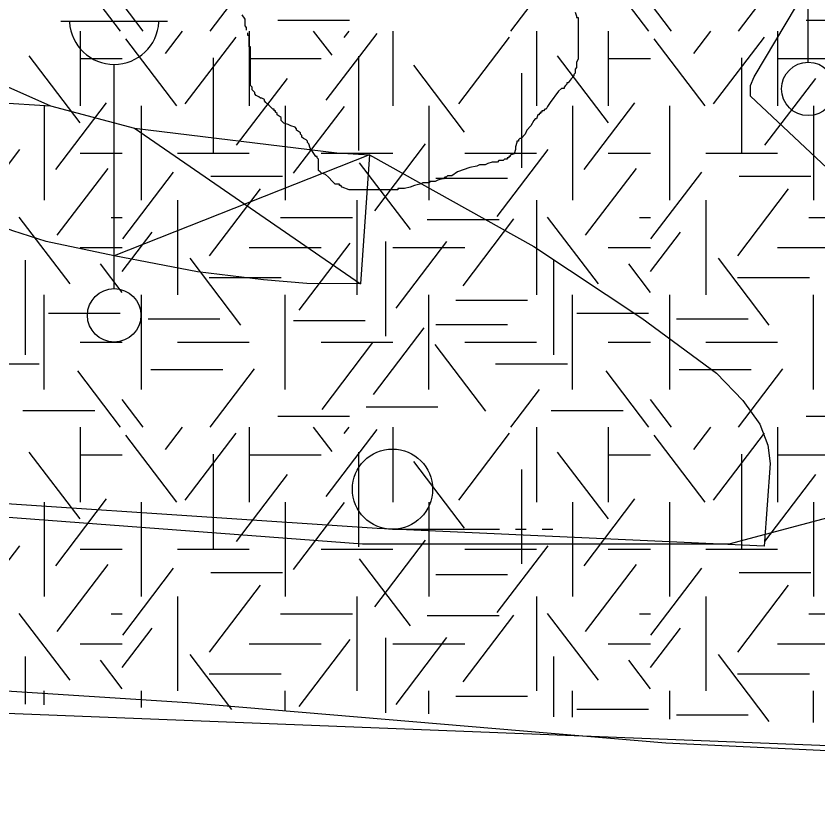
# Model space of a CAD drawing. Extents: x 419101 to 420177, y 4451541 to 4452254.
# Drawn here: x 420121.79 to 420136.79, y 4452096.01 to 4452110.65 of the extents above; entities that cross this region are included whole.
import ezdxf

# ---------------------------------------------------------------- set-up
doc = ezdxf.new("R2010")
doc.units = 0
for name, color, linetype in [('3_HALİHAZIR', 7, 'Continuous'), ('Level 10', 7, 'Continuous'), ('Level 3', 7, 'Continuous'), ('Level 41', 7, 'Continuous'), ('Level 62', 7, 'Continuous')]:
    doc.layers.add(name, color=color, linetype=linetype)

msp = doc.modelspace()

# ---------------------------------------------------------------- linework, layer by layer
at = {"layer": '3_HALİHAZIR'}
for p, q in [((420136.609, 4452109.791), (420136.609, 4452113.984)), ((420122.63, 4452110.557), (420124.63, 4452110.557)), ((420123.63, 4452105.557), (420123.63, 4452109.75)), ((420117.51, 4452109.293), (420122.441, 4452108.974)), ((420124.01, 4452108.555), (420128.238, 4452105.645)), ((420128.402, 4452108.061), (420123.63, 4452106.167)), ((420128.834, 4452101.056), (420130.834, 4452101.056)), ((420131.134, 4452101.056), (420131.334, 4452101.056)), ((420131.634, 4452101.056), (420131.834, 4452101.056))]:
    msp.add_line(p, q, dxfattribs=at)
for points in [[(420139.002, 4452105.896), (420135.528, 4452109.158), (420135.528, 4452109.158), (420135.527, 4452109.357), (420135.6, 4452109.519), (420138.324, 4452114.091), (420138.548, 4452114.265), (420138.937, 4452114.324), (420144.898, 4452113.746), (420147.94, 4452113.416), (420148.706, 4452113.34), (420148.827, 4452113.202), (420148.843, 4452113.126), (420148.811, 4452112.938), (420142.302, 4452103.594)], [(420128.402, 4452108.061), (420131.479, 4452106.342), (420133.496, 4452105.006), (420134.891, 4452103.976), (420135.388, 4452103.463), (420135.703, 4452103.019), (420135.852, 4452102.63), (420135.899, 4452102.288), (420135.786, 4452100.742), (420135.376, 4452100.761)], [(420164.488, 4452106), (420160.99, 4452103.84), (420158.336, 4452102.394), (420156.338, 4452101.401), (420154.535, 4452100.501), (420152.013, 4452099.366), (420149.879, 4452098.564), (420148.37, 4452098.124), (420147.124, 4452097.819), (420145.458, 4452097.479), (420143.16, 4452097.173), (420141.332, 4452096.943), (420138.406, 4452096.843), (420133.943, 4452097.056), (420125, 4452097.81), (420117.836, 4452098.27), (420108.94, 4452099.003), (420097.238, 4452100.03), (420086.036, 4452100.722), (420072.68, 4452101.567), (420063.155, 4452102.17)], [(420135.376, 4452100.761), (420128.547, 4452101.07), (420118.611, 4452101.731), (420108.707, 4452102.021)]]:
    msp.add_lwpolyline(points, dxfattribs=at)
msp.add_lwpolyline([(420117.51, 4452109.293), (420119.134, 4452110.942), (420120.637, 4452109.842), (420121.586, 4452109.356), (420122.441, 4452108.974), (420124.01, 4452108.555), (420127.796, 4452108.093), (420128.402, 4452108.061), (420128.238, 4452105.645), (420127.23, 4452105.652), (420126.423, 4452105.721), (420125.186, 4452105.871), (420123.63, 4452106.167), (420122.356, 4452106.436), (420121.734, 4452106.638), (420120.751, 4452106.998), (420120.465, 4452107.152), (420119.262, 4452107.866), (420118.154, 4452108.708)], close=True, dxfattribs=at)
for centre, radius in [((420136.609, 4452109.291), 0.5), ((420123.63, 4452105.057), 0.5), ((420128.834, 4452101.806), 0.75)]:
    msp.add_circle(centre, radius, dxfattribs=at)
msp.add_arc((420123.63, 4452110.587), 0.837, 183.298, 356.9072, dxfattribs=at)
at = {"layer": 'Level 10'}
msp.add_lwpolyline([(420172.015, 4452132.085), (420166.354, 4452121.651), (420154.084, 4452107.454), (420148.992, 4452104.466), (420135.121, 4452100.775), (420128.273, 4452100.775), (420088.864, 4452103.747), (420090.277, 4452157.648), (420080.445, 4452158.44), (420077.635, 4452160.901), (420080.093, 4452171.272), (420094.784, 4452215.574)], dxfattribs=at)
at = {"layer": 'Level 3'}
for points in [[(420132.252, 4452110.728), (420132.278, 4452110.65), (420132.278, 4452110.624), (420132.304, 4452110.624), (420132.304, 4452110.598), (420132.304, 4452110.572), (420132.304, 4452110.52), (420132.304, 4452110.417), (420132.304, 4452110.365), (420132.304, 4452110.287), (420132.304, 4452110.209), (420132.304, 4452110.131), (420132.304, 4452110.053), (420132.304, 4452109.975), (420132.304, 4452109.923), (420132.304, 4452109.845), (420132.278, 4452109.793), (420132.278, 4452109.689), (420132.252, 4452109.663), (420132.252, 4452109.586), (420132.226, 4452109.56), (420132.226, 4452109.534), (420132.174, 4452109.482), (420132.122, 4452109.404), (420132.096, 4452109.404), (420132.096, 4452109.378), (420132.07, 4452109.352), (420132.044, 4452109.326), (420132.044, 4452109.3), (420132.019, 4452109.3), (420131.993, 4452109.3)], [(420126.104, 4452110.391), (420126.104, 4452110.417), (420126.104, 4452110.442), (420126.078, 4452110.468), (420126.078, 4452110.494), (420126.078, 4452110.52), (420126.078, 4452110.546), (420126.078, 4452110.572), (420126.078, 4452110.598), (420126.026, 4452110.676)], [(420128.05, 4452107.404), (420128.024, 4452107.404), (420127.894, 4452107.456), (420127.868, 4452107.482), (420127.842, 4452107.482), (420127.842, 4452107.508), (420127.764, 4452107.508), (420127.712, 4452107.56), (420127.635, 4452107.638), (420127.583, 4452107.69), (420127.505, 4452107.716), (420127.479, 4452107.742), (420127.453, 4452107.768), (420127.453, 4452107.794), (420127.453, 4452107.872), (420127.453, 4452107.95), (420127.453, 4452107.975), (420127.427, 4452108.001), (420127.427, 4452108.027), (420127.401, 4452108.027), (420127.349, 4452108.105), (420127.297, 4452108.183), (420127.271, 4452108.261), (420127.245, 4452108.287), (420127.245, 4452108.313), (420127.219, 4452108.339), (420127.168, 4452108.365), (420127.142, 4452108.391), (420127.142, 4452108.417), (420127.116, 4452108.443), (420127.116, 4452108.469), (420127.038, 4452108.521), (420127.038, 4452108.547), (420127.012, 4452108.573), (420126.934, 4452108.599), (420126.882, 4452108.625), (420126.804, 4452108.651), (420126.778, 4452108.677), (420126.753, 4452108.703), (420126.753, 4452108.729), (420126.753, 4452108.755), (420126.675, 4452108.806), (420126.675, 4452108.832), (420126.649, 4452108.858), (420126.649, 4452108.884), (420126.623, 4452108.884), (420126.623, 4452108.91), (420126.597, 4452108.91), (420126.571, 4452108.936), (420126.545, 4452108.962), (420126.519, 4452108.988), (420126.493, 4452109.014), (420126.467, 4452109.04), (420126.441, 4452109.066), (420126.441, 4452109.092), (420126.389, 4452109.118), (420126.363, 4452109.118), (420126.337, 4452109.144), (420126.286, 4452109.17), (420126.26, 4452109.196), (420126.26, 4452109.222), (420126.234, 4452109.248), (420126.208, 4452109.274), (420126.208, 4452109.3), (420126.208, 4452109.326), (420126.182, 4452109.352), (420126.182, 4452109.378), (420126.182, 4452109.404), (420126.182, 4452109.482), (420126.182, 4452109.534), (420126.182, 4452109.56), (420126.182, 4452109.586), (420126.182, 4452109.611), (420126.182, 4452109.637), (420126.182, 4452109.663), (420126.182, 4452109.689), (420126.182, 4452109.715), (420126.182, 4452109.741), (420126.182, 4452109.767), (420126.182, 4452109.793), (420126.182, 4452109.819), (420126.182, 4452109.845), (420126.182, 4452109.871), (420126.182, 4452109.897), (420126.182, 4452109.923), (420126.182, 4452109.949), (420126.182, 4452110.027), (420126.182, 4452110.053), (420126.182, 4452110.079), (420126.156, 4452110.079), (420126.156, 4452110.105), (420126.156, 4452110.131), (420126.156, 4452110.157), (420126.156, 4452110.183), (420126.156, 4452110.209), (420126.156, 4452110.235), (420126.156, 4452110.261), (420126.156, 4452110.287), (420126.13, 4452110.287), (420126.13, 4452110.313), (420126.13, 4452110.339)], [(420131.993, 4452109.3), (420131.941, 4452109.248), (420131.785, 4452109.04), (420131.733, 4452108.962), (420131.707, 4452108.91), (420131.681, 4452108.91), (420131.655, 4452108.884), (420131.629, 4452108.884), (420131.629, 4452108.858), (420131.603, 4452108.858), (420131.603, 4452108.832), (420131.578, 4452108.832), (420131.578, 4452108.806), (420131.552, 4452108.806), (420131.526, 4452108.729), (420131.5, 4452108.729), (420131.474, 4452108.703), (420131.422, 4452108.599), (420131.344, 4452108.521), (420131.318, 4452108.443), (420131.24, 4452108.365), (420131.214, 4452108.365), (420131.188, 4452108.339), (420131.188, 4452108.313), (420131.162, 4452108.313), (420131.162, 4452108.287), (420131.137, 4452108.209), (420131.137, 4452108.157), (420131.111, 4452108.079), (420131.033, 4452108.053), (420131.033, 4452108.027), (420131.007, 4452108.027), (420131.007, 4452108.001), (420130.981, 4452108.001), (420130.981, 4452107.975), (420130.955, 4452107.975), (420130.929, 4452107.975), (420130.903, 4452107.95), (420130.877, 4452107.95), (420130.851, 4452107.95), (420130.825, 4452107.95), (420130.799, 4452107.924), (420130.773, 4452107.924), (420130.747, 4452107.924), (420130.721, 4452107.924), (420130.696, 4452107.924), (420130.618, 4452107.898), (420130.566, 4452107.872), (420130.488, 4452107.872), (420130.462, 4452107.872), (420130.41, 4452107.846), (420130.281, 4452107.82), (420130.047, 4452107.742), (420129.943, 4452107.664), (420129.865, 4452107.664), (420129.84, 4452107.638), (420129.814, 4452107.638), (420129.788, 4452107.612), (420129.762, 4452107.612), (420129.684, 4452107.586), (420129.632, 4452107.56), (420129.606, 4452107.56), (420129.58, 4452107.56), (420129.554, 4452107.56), (420129.528, 4452107.56), (420129.528, 4452107.534), (420129.502, 4452107.534), (420129.476, 4452107.534), (420129.399, 4452107.534), (420129.347, 4452107.508), (420129.243, 4452107.482), (420129.165, 4452107.456), (420129.061, 4452107.43), (420129.009, 4452107.43), (420128.983, 4452107.43), (420128.958, 4452107.43), (420128.932, 4452107.43), (420128.932, 4452107.404), (420128.906, 4452107.404), (420128.88, 4452107.404), (420128.854, 4452107.404), (420128.828, 4452107.404), (420128.802, 4452107.404), (420128.776, 4452107.404), (420128.75, 4452107.404), (420128.724, 4452107.404), (420128.698, 4452107.404), (420128.62, 4452107.404), (420128.568, 4452107.404), (420128.491, 4452107.404), (420128.439, 4452107.404), (420128.413, 4452107.404), (420128.387, 4452107.404), (420128.335, 4452107.404), (420128.257, 4452107.404), (420128.231, 4452107.404), (420128.179, 4452107.404), (420128.153, 4452107.404), (420128.101, 4452107.404), (420128.076, 4452107.404), (420128.05, 4452107.404)]]:
    msp.add_lwpolyline(points, dxfattribs=at)
at = {"layer": 'Level 41'}
for p, q in [((420123.75, 4452110.373), (420122.948, 4452111.429)), ((420125.426, 4452110.373), (420126.255, 4452111.464)), ((420133.629, 4452110.373), (420132.827, 4452111.429)), ((420135.305, 4452110.373), (420136.134, 4452111.464)), ((420131.046, 4452110.373), (420131.583, 4452111.079)), ((420124.173, 4452110.373), (420123.779, 4452110.891)), ((420134.052, 4452110.373), (420133.658, 4452110.891)), ((420126.688, 4452110.579), (420128.031, 4452110.579)), ((420136.567, 4452110.579), (420137.91, 4452110.579)), ((420122.991, 4452110.373), (420122.991, 4452108.975)), ((420122.991, 4452110.373), (420122.991, 4452108.975)), ((420124.589, 4452109.956), (420124.906, 4452110.373)), ((420124.96, 4452109.01), (420125.909, 4452110.26)), ((420126.155, 4452110.373), (420126.155, 4452108.975)), ((420127.704, 4452109.921), (420127.36, 4452110.373)), ((420127.597, 4452109.079), (420128.547, 4452110.329)), ((420127.93, 4452110.253), (420128.021, 4452110.373)), ((420128.841, 4452110.373), (420128.841, 4452108.975)), ((420130.074, 4452109.01), (420131.023, 4452110.26)), ((420131.527, 4452110.373), (420131.527, 4452108.975)), ((420132.87, 4452110.373), (420132.87, 4452108.975)), ((420132.87, 4452110.373), (420132.87, 4452108.975)), ((420134.468, 4452109.956), (420134.785, 4452110.373)), ((420134.839, 4452109.01), (420135.788, 4452110.26)), ((420136.034, 4452110.373), (420136.034, 4452108.975)), ((420124.8, 4452108.975), (420123.851, 4452110.225)), ((420134.679, 4452108.975), (420133.73, 4452110.225)), ((420122.992, 4452108.659), (420122.043, 4452109.908)), ((420122.991, 4452109.859), (420123.779, 4452109.859)), ((420125.48, 4452109.871), (420125.48, 4452108.104)), ((420126.155, 4452109.859), (420127.498, 4452109.859)), ((420128.197, 4452109.906), (420128.197, 4452108.139)), ((420132.871, 4452108.659), (420131.922, 4452109.908)), ((420132.87, 4452109.859), (420133.658, 4452109.859)), ((420135.359, 4452109.871), (420135.359, 4452108.104)), ((420136.034, 4452109.859), (420137.377, 4452109.859)), ((420130.181, 4452108.484), (420129.232, 4452109.733)), ((420125.92, 4452108.238), (420126.869, 4452109.488)), ((420131.245, 4452109.585), (420131.245, 4452107.818)), ((420135.799, 4452108.238), (420136.748, 4452109.488)), ((420122.54, 4452107.782), (420123.489, 4452109.032)), ((420132.419, 4452107.782), (420133.368, 4452109.032)), ((420122.32, 4452108.975), (420122.32, 4452107.208)), ((420122.32, 4452108.975), (420122.32, 4452107.208)), ((420124.141, 4452107.208), (420124.141, 4452108.975)), ((420126.827, 4452108.975), (420126.827, 4452107.208)), ((420126.986, 4452107.713), (420127.935, 4452108.963)), ((420129.513, 4452108.975), (420129.513, 4452107.208)), ((420132.199, 4452108.975), (420132.199, 4452107.208)), ((420132.199, 4452108.975), (420132.199, 4452107.208)), ((420134.02, 4452107.208), (420134.02, 4452108.975)), ((420136.706, 4452108.975), (420136.706, 4452107.208)), ((420120.915, 4452106.907), (420121.864, 4452108.157)), ((420128.503, 4452107.012), (420129.454, 4452108.261)), ((420130.794, 4452106.907), (420131.743, 4452108.157)), ((420122.991, 4452108.091), (420123.779, 4452108.091)), ((420124.812, 4452108.091), (420126.155, 4452108.091)), ((420127.498, 4452108.091), (420128.841, 4452108.091)), ((420130.184, 4452108.091), (420131.527, 4452108.091)), ((420132.87, 4452108.091), (420133.658, 4452108.091)), ((420134.691, 4452108.091), (420136.034, 4452108.091)), ((420129.169, 4452106.662), (420128.219, 4452107.911)), ((420122.566, 4452106.556), (420123.516, 4452107.805)), ((420123.789, 4452106.487), (420124.738, 4452107.736)), ((420132.445, 4452106.556), (420133.395, 4452107.805)), ((420133.668, 4452106.487), (420134.617, 4452107.736)), ((420125.436, 4452107.657), (420126.779, 4452107.657)), ((420129.644, 4452107.621), (420130.987, 4452107.621)), ((420135.315, 4452107.657), (420136.658, 4452107.657)), ((420125.414, 4452106.17), (420126.363, 4452107.42)), ((420135.293, 4452106.17), (420136.242, 4452107.42)), ((420124.812, 4452107.208), (420124.812, 4452105.441)), ((420128.17, 4452107.208), (420128.17, 4452105.441)), ((420131.527, 4452107.208), (420131.527, 4452105.441)), ((420134.691, 4452107.208), (420134.691, 4452105.441)), ((420122.805, 4452105.644), (420121.856, 4452106.893)), ((420123.575, 4452106.884), (420123.779, 4452106.884)), ((420126.742, 4452106.884), (420128.085, 4452106.884)), ((420129.484, 4452106.851), (420130.827, 4452106.851)), ((420130.154, 4452105.61), (420131.104, 4452106.86)), ((420132.684, 4452105.644), (420131.735, 4452106.893)), ((420133.454, 4452106.884), (420133.658, 4452106.884)), ((420136.621, 4452106.884), (420137.964, 4452106.884)), ((420123.779, 4452105.878), (420124.338, 4452106.614)), ((420133.658, 4452105.878), (420134.217, 4452106.614)), ((420127.091, 4452105.154), (420128.041, 4452106.404)), ((420128.702, 4452106.436), (420128.702, 4452104.668)), ((420128.902, 4452105.19), (420129.851, 4452106.439)), ((420122.991, 4452106.324), (420123.779, 4452106.324)), ((420126.155, 4452106.324), (420127.498, 4452106.324)), ((420128.841, 4452106.324), (420130.184, 4452106.324)), ((420132.87, 4452106.324), (420133.658, 4452106.324)), ((420136.034, 4452106.324), (420137.377, 4452106.324)), ((420121.966, 4452106.086), (420121.966, 4452104.318)), ((420125.999, 4452104.873), (420125.05, 4452106.123)), ((420131.845, 4452106.086), (420131.845, 4452104.318)), ((420135.878, 4452104.873), (420134.929, 4452106.123)), ((420123.779, 4452105.484), (420123.373, 4452106.018)), ((420133.658, 4452105.484), (420133.252, 4452106.018)), ((420125.409, 4452105.764), (420126.752, 4452105.764)), ((420135.288, 4452105.764), (420136.631, 4452105.764)), ((420122.32, 4452103.673), (420122.32, 4452105.441)), ((420124.141, 4452103.673), (420124.141, 4452105.441)), ((420126.827, 4452103.673), (420126.827, 4452105.441)), ((420129.513, 4452103.673), (420129.513, 4452105.441)), ((420132.199, 4452103.673), (420132.199, 4452105.441)), ((420134.02, 4452103.673), (420134.02, 4452105.441)), ((420136.706, 4452103.673), (420136.706, 4452105.441)), ((420130.018, 4452105.343), (420131.361, 4452105.343)), ((420122.402, 4452105.098), (420123.745, 4452105.098)), ((420124.264, 4452104.992), (420125.607, 4452104.992)), ((420132.281, 4452105.098), (420133.624, 4452105.098)), ((420134.143, 4452104.992), (420135.486, 4452104.992)), ((420126.981, 4452104.958), (420128.324, 4452104.958)), ((420129.644, 4452104.887), (420130.987, 4452104.887)), ((420128.477, 4452103.576), (420129.426, 4452104.826)), ((420122.991, 4452104.557), (420123.779, 4452104.557)), ((420124.812, 4452104.557), (420126.155, 4452104.557)), ((420127.498, 4452104.557), (420128.841, 4452104.557)), ((420127.517, 4452103.297), (420128.466, 4452104.546)), ((420130.184, 4452104.557), (420131.527, 4452104.557)), ((420132.87, 4452104.557), (420133.658, 4452104.557)), ((420134.691, 4452104.557), (420136.034, 4452104.557)), ((420130.58, 4452103.262), (420129.63, 4452104.511)), ((420120.884, 4452104.15), (420122.227, 4452104.15)), ((420130.763, 4452104.15), (420132.106, 4452104.15)), ((420123.75, 4452102.964), (420122.948, 4452104.02)), ((420124.318, 4452104.046), (420125.66, 4452104.046)), ((420125.426, 4452102.964), (420126.255, 4452104.055)), ((420133.629, 4452102.964), (420132.827, 4452104.02)), ((420134.197, 4452104.046), (420135.539, 4452104.046)), ((420135.305, 4452102.964), (420136.134, 4452104.055)), ((420131.046, 4452102.964), (420131.583, 4452103.67)), ((420124.173, 4452102.964), (420123.779, 4452103.482)), ((420134.052, 4452102.964), (420133.658, 4452103.482)), ((420128.34, 4452103.345), (420129.683, 4452103.345)), ((420121.923, 4452103.276), (420123.266, 4452103.276)), ((420131.802, 4452103.276), (420133.145, 4452103.276)), ((420126.688, 4452103.17), (420128.031, 4452103.17)), ((420136.567, 4452103.17), (420137.91, 4452103.17)), ((420122.991, 4452102.964), (420122.991, 4452101.566)), ((420122.991, 4452102.964), (420122.991, 4452101.566)), ((420124.589, 4452102.547), (420124.906, 4452102.964)), ((420126.155, 4452102.964), (420126.155, 4452101.566)), ((420127.704, 4452102.512), (420127.36, 4452102.964)), ((420127.597, 4452101.67), (420128.547, 4452102.92)), ((420127.93, 4452102.844), (420128.021, 4452102.964)), ((420128.841, 4452102.964), (420128.841, 4452101.566)), ((420131.527, 4452102.964), (420131.527, 4452101.566)), ((420132.87, 4452102.964), (420132.87, 4452101.566)), ((420132.87, 4452102.964), (420132.87, 4452101.566)), ((420134.468, 4452102.547), (420134.785, 4452102.964)), ((420136.034, 4452102.964), (420136.034, 4452101.566)), ((420124.8, 4452101.566), (420123.851, 4452102.816)), ((420124.96, 4452101.601), (420125.909, 4452102.851)), ((420130.074, 4452101.601), (420131.023, 4452102.851)), ((420134.679, 4452101.566), (420133.73, 4452102.816)), ((420134.839, 4452101.601), (420135.788, 4452102.851)), ((420122.992, 4452101.25), (420122.043, 4452102.499)), ((420122.991, 4452102.45), (420123.779, 4452102.45)), ((420125.48, 4452102.462), (420125.48, 4452100.695)), ((420126.155, 4452102.45), (420127.498, 4452102.45)), ((420128.197, 4452102.497), (420128.197, 4452100.73)), ((420132.871, 4452101.25), (420131.922, 4452102.499)), ((420132.87, 4452102.45), (420133.658, 4452102.45)), ((420135.359, 4452102.462), (420135.359, 4452100.695)), ((420136.034, 4452102.45), (420137.377, 4452102.45)), ((420130.181, 4452101.075), (420129.232, 4452102.324)), ((420131.245, 4452102.176), (420131.245, 4452100.409)), ((420125.92, 4452100.829), (420126.869, 4452102.079)), ((420135.799, 4452100.829), (420136.748, 4452102.079)), ((420122.32, 4452101.566), (420122.32, 4452099.799)), ((420122.32, 4452101.566), (420122.32, 4452099.799)), ((420122.54, 4452100.373), (420123.489, 4452101.623)), ((420124.141, 4452099.799), (420124.141, 4452101.566)), ((420126.827, 4452101.566), (420126.827, 4452099.799)), ((420126.986, 4452100.304), (420127.935, 4452101.554)), ((420129.513, 4452101.566), (420129.513, 4452099.799)), ((420132.199, 4452101.566), (420132.199, 4452099.799)), ((420132.199, 4452101.566), (420132.199, 4452099.799)), ((420132.419, 4452100.373), (420133.368, 4452101.623)), ((420134.02, 4452099.799), (420134.02, 4452101.566)), ((420136.706, 4452101.566), (420136.706, 4452099.799)), ((420128.503, 4452099.603), (420129.454, 4452100.852)), ((420120.915, 4452099.498), (420121.864, 4452100.748)), ((420122.991, 4452100.682), (420123.779, 4452100.682)), ((420124.812, 4452100.682), (420126.155, 4452100.682)), ((420127.498, 4452100.682), (420128.841, 4452100.682)), ((420130.184, 4452100.682), (420131.527, 4452100.682)), ((420130.794, 4452099.498), (420131.743, 4452100.748)), ((420132.87, 4452100.682), (420133.658, 4452100.682)), ((420134.691, 4452100.682), (420136.034, 4452100.682)), ((420129.169, 4452099.253), (420128.219, 4452100.502)), ((420122.566, 4452099.147), (420123.516, 4452100.396)), ((420132.445, 4452099.147), (420133.395, 4452100.396)), ((420123.789, 4452099.078), (420124.738, 4452100.327)), ((420125.436, 4452100.248), (420126.779, 4452100.248)), ((420129.644, 4452100.212), (420130.987, 4452100.212)), ((420133.668, 4452099.078), (420134.617, 4452100.327)), ((420135.315, 4452100.248), (420136.658, 4452100.248)), ((420125.414, 4452098.761), (420126.363, 4452100.011)), ((420135.293, 4452098.761), (420136.242, 4452100.011)), ((420124.812, 4452099.799), (420124.812, 4452098.032)), ((420128.17, 4452099.799), (420128.17, 4452098.032)), ((420131.527, 4452099.799), (420131.527, 4452098.032)), ((420134.691, 4452099.799), (420134.691, 4452098.032)), ((420122.805, 4452098.235), (420121.856, 4452099.484)), ((420123.575, 4452099.475), (420123.779, 4452099.475)), ((420126.742, 4452099.475), (420128.085, 4452099.475)), ((420129.484, 4452099.442), (420130.827, 4452099.442)), ((420130.154, 4452098.201), (420131.104, 4452099.451)), ((420132.684, 4452098.235), (420131.735, 4452099.484)), ((420133.454, 4452099.475), (420133.658, 4452099.475)), ((420136.621, 4452099.475), (420137.964, 4452099.475)), ((420123.779, 4452098.469), (420124.338, 4452099.205)), ((420133.658, 4452098.469), (420134.217, 4452099.205)), ((420127.091, 4452097.745), (420128.041, 4452098.995)), ((420128.702, 4452099.027), (420128.702, 4452097.621)), ((420128.902, 4452097.781), (420129.851, 4452099.03)), ((420122.991, 4452098.915), (420123.779, 4452098.915)), ((420126.155, 4452098.915), (420127.498, 4452098.915)), ((420128.841, 4452098.915), (420130.184, 4452098.915)), ((420132.87, 4452098.915), (420133.658, 4452098.915)), ((420136.034, 4452098.915), (420137.377, 4452098.915)), ((420125.83, 4452097.686), (420125.05, 4452098.714)), ((420135.878, 4452097.464), (420134.929, 4452098.714)), ((420121.966, 4452098.677), (420121.966, 4452097.783)), ((420123.779, 4452098.075), (420123.373, 4452098.609)), ((420131.845, 4452098.677), (420131.845, 4452097.551)), ((420133.658, 4452098.075), (420133.252, 4452098.609)), ((420125.409, 4452098.355), (420126.752, 4452098.355)), ((420135.288, 4452098.355), (420136.631, 4452098.355)), ((420122.32, 4452097.772), (420122.32, 4452098.032)), ((420124.141, 4452097.724), (420124.141, 4452098.032)), ((420126.827, 4452097.664), (420126.827, 4452098.032)), ((420129.513, 4452097.603), (420129.513, 4452098.032)), ((420130.018, 4452097.934), (420131.361, 4452097.934)), ((420132.199, 4452097.543), (420132.199, 4452098.032)), ((420134.02, 4452097.502), (420134.02, 4452098.032)), ((420136.706, 4452097.441), (420136.706, 4452098.032)), ((420132.281, 4452097.689), (420133.624, 4452097.689)), ((420134.143, 4452097.583), (420135.486, 4452097.583))]:
    msp.add_line(p, q, dxfattribs=at)
at = {"layer": 'Level 62'}
msp.add_lwpolyline([(419778.559, 4452073.442), (419871.018, 4452094.011), (419927.586, 4452102.757), (419954.258, 4452105.395), (419990.737, 4452107.031), (420025.741, 4452105.666), (420096.573, 4452098.597), (420139.444, 4452096.916)], dxfattribs=at)

doc.saveas('drawing.dxf')
